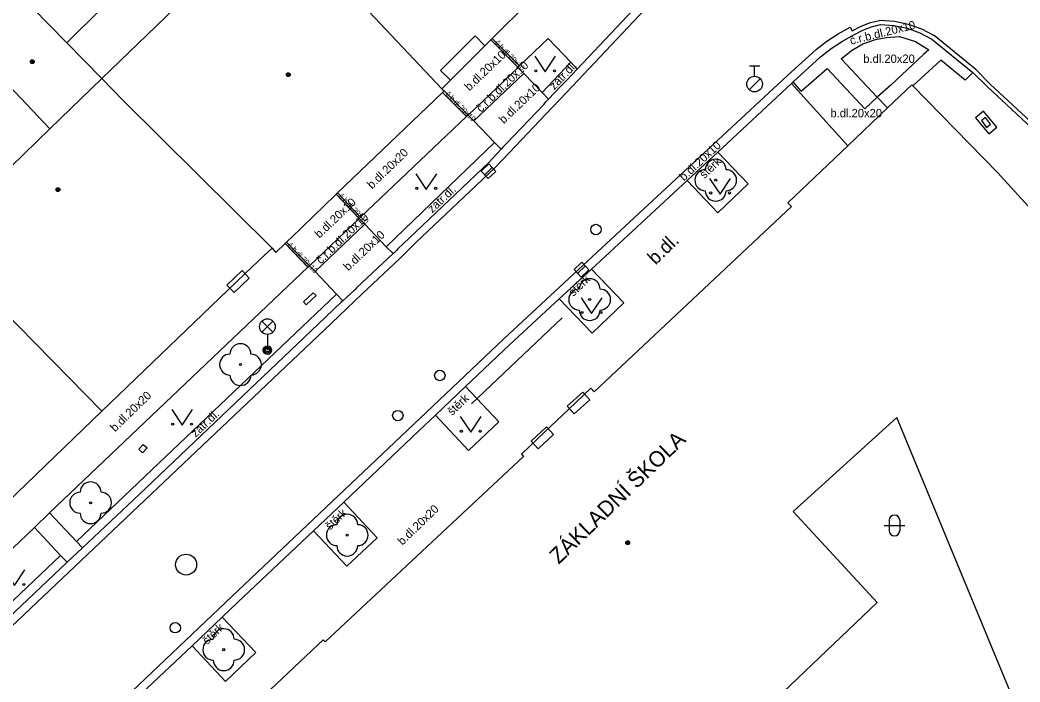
# Model space of a CAD drawing. Extents: x -596229 to -595156, y -1161237 to -1159376.
# Drawn here: x -595820.24 to -595772.39, y -1160436.08 to -1160404.41 of the extents above; entities that cross this region are included whole.
import ezdxf

# ---------------------------------------------------------------- set-up
doc = ezdxf.new("R2010")
doc.units = 0
for name, color, linetype in [('DOP - rozhrani ploch obecne', 7, 'Continuous'), ('Level 22', 7, 'Continuous'), ('Level 24', 7, 'Continuous'), ('Level 27', 7, 'Continuous'), ('Level 28', 7, 'Continuous'), ('Level 33', 7, 'Continuous'), ('Level 36', 7, 'Continuous'), ('Level 39', 7, 'Continuous'), ('neurcene site - povrch.  znaky - skut. stav', 7, 'Continuous'), ('silnoproud - povrch.  znaky a  RIS  skut. velikost', 7, 'Continuous'), ('TM - budovy zdene_ betonove - NP', 7, 'Continuous'), ('TM - budovy zdene_ betonove - VP', 7, 'Continuous'), ('TM - chodniky - VP', 7, 'Continuous'), ('TM - komunikace - VP', 7, 'Continuous'), ('TM - popis objektu', 7, 'Continuous'), ('TM - popis povrchu', 7, 'Continuous'), ('TM - rozhrani mezi zpev. plochami mezi sebou - VP', 7, 'Continuous'), ('TM - vstup do budovy - zdene_ betonove', 7, 'Continuous'), ('TM - vstup do budovy - zdene_ betonove  - shora neviditelny', 7, 'Continuous'), ('TM - zabradli - VP', 7, 'Continuous')]:
    doc.layers.add(name, color=color, linetype=linetype)

msp = doc.modelspace()

# ---------------------------------------------------------------- linework, layer by layer
at = {"layer": 'DOP - rozhrani ploch obecne'}
msp.add_lwpolyline([(-595818, -1160405.5), (-595811.46, -1160399.01)], dxfattribs=at)
at = {"layer": 'Level 22'}
for centre in [(-595786.95, -1160412.08), (-595792.98, -1160417.79), (-595809.69, -1160420.9), (-595816.86, -1160427.51), (-595804.58, -1160429.06), (-595810.49, -1160434.54)]:
    msp.add_circle(centre, 0.05, dxfattribs=at)
for centre, start, end in [((-595786.95, -1160411.58), 0, 180), ((-595787.45, -1160412.08), 90, 270), ((-595786.45, -1160412.08), 270, 90), ((-595786.95, -1160412.58), 180, 0), ((-595792.98, -1160417.29), 0, 180), ((-595793.48, -1160417.79), 90, 270), ((-595792.48, -1160417.79), 270, 90), ((-595792.98, -1160418.29), 180, 0), ((-595809.69, -1160420.4), 0, 180), ((-595810.19, -1160420.9), 90, 270), ((-595809.19, -1160420.9), 270, 90), ((-595809.69, -1160421.4), 180, 0), ((-595816.86, -1160427.01), 0, 180), ((-595817.36, -1160427.51), 90, 270), ((-595816.36, -1160427.51), 270, 90), ((-595816.86, -1160428.01), 180, 0), ((-595804.58, -1160428.56), 0, 180), ((-595805.08, -1160429.06), 90, 270), ((-595804.08, -1160429.06), 270, 90), ((-595804.58, -1160429.56), 180, 0), ((-595810.49, -1160434.04), 0, 180), ((-595810.99, -1160434.54), 90, 270), ((-595809.99, -1160434.54), 270, 90), ((-595810.49, -1160435.04), 180, 0)]:
    msp.add_arc(centre, 0.5, start, end, dxfattribs=at)
at = {"layer": 'Level 24'}
for points in [[(-595774.521, -1160409.094), (-595773.884, -1160409.865), (-595773.499, -1160409.546), (-595774.136, -1160408.775)], [(-595809.992, -1160417.457), (-595809.267, -1160416.768), (-595809.612, -1160416.405), (-595810.337, -1160417.095)], [(-595793.314, -1160422.22), (-595794.057, -1160422.889), (-595793.723, -1160423.26), (-595792.979, -1160422.591)], [(-595795.054, -1160423.884), (-595795.784, -1160424.568), (-595795.442, -1160424.933), (-595794.712, -1160424.249)]]:
    msp.add_lwpolyline(points, close=True, dxfattribs=at)
at = {"layer": 'Level 27'}
for p, q in [((-595798.002, -1160411.822), (-595797.638, -1160411.478)), ((-595793.552, -1160416.532), (-595793.188, -1160416.188))]:
    msp.add_line(p, q, dxfattribs=at)
for points in [[(-595797.83, -1160412.003), (-595797.467, -1160411.66), (-595797.81, -1160411.297), (-595798.173, -1160411.64)], [(-595793.38, -1160416.713), (-595793.017, -1160416.37), (-595793.36, -1160416.007), (-595793.723, -1160416.35)]]:
    msp.add_lwpolyline(points, close=True, dxfattribs=at)
msp.add_circle((-595812.29, -1160430.47), 0.5, dxfattribs=at)
at = {"layer": 'Level 28'}
for p, q in [((-595785.34, -1160406.605), (-595784.84, -1160406.605)), ((-595785.09, -1160407.105), (-595785.09, -1160406.605)), ((-595785.348, -1160407.752), (-595784.818, -1160407.222))]:
    msp.add_line(p, q, dxfattribs=at)
for centre, radius in [((-595785.09, -1160407.48), 0.375), ((-595792.68, -1160414.44), 0.25), ((-595800.15, -1160421.42), 0.25), ((-595802.16, -1160423.34), 0.25), ((-595812.81, -1160433.49), 0.25)]:
    msp.add_circle(centre, radius, dxfattribs=at)
at = {"layer": 'Level 33'}
for p, q in [((-595808.665, -1160419.35), (-595808.135, -1160418.82)), ((-595808.665, -1160418.82), (-595808.135, -1160419.35)), ((-595808.4, -1160419.46), (-595808.4, -1160420.21))]:
    msp.add_line(p, q, dxfattribs=at)
for centre, radius in [((-595808.4, -1160419.085), 0.375), ((-595808.4, -1160420.21), 0.2), ((-595808.4, -1160420.21), 0.145), ((-595808.4, -1160420.21), 0.0876)]:
    msp.add_circle(centre, radius, dxfattribs=at)
at = {"layer": 'Level 36'}
for p, q in [((-595778.896, -1160428.596), (-595777.896, -1160428.596)), ((-595778.646, -1160428.346), (-595778.646, -1160428.846)), ((-595778.146, -1160428.346), (-595778.146, -1160428.846))]:
    msp.add_line(p, q, dxfattribs=at)
for points in [[(-595795.61, -1160406.15), (-595795.11, -1160406.9), (-595794.61, -1160406.15)], [(-595801.3, -1160411.77), (-595800.8, -1160412.52), (-595800.3, -1160411.77)], [(-595787.24, -1160411.99), (-595786.74, -1160412.74), (-595786.24, -1160411.99)], [(-595793.39, -1160417.71), (-595792.89, -1160418.46), (-595792.39, -1160417.71)], [(-595812.98, -1160423.05), (-595812.48, -1160423.8), (-595811.98, -1160423.05)], [(-595799.17, -1160423.39), (-595798.67, -1160424.14), (-595798.17, -1160423.39)], [(-595821, -1160430.72), (-595820.5, -1160431.47), (-595820, -1160430.72)]]:
    msp.add_lwpolyline(points, dxfattribs=at)
for centre in [(-595795.56, -1160406.85), (-595794.661, -1160406.85), (-595801.25, -1160412.47), (-595800.351, -1160412.47), (-595787.19, -1160412.69), (-595786.291, -1160412.69), (-595793.34, -1160418.41), (-595792.441, -1160418.41), (-595812.93, -1160423.75), (-595812.031, -1160423.75), (-595799.12, -1160424.09), (-595798.221, -1160424.09), (-595820.051, -1160431.42)]:
    msp.add_circle(centre, 0.05, dxfattribs=at)
for centre, start, end in [((-595778.396, -1160428.346), 0, 180), ((-595778.396, -1160428.846), 180, 0)]:
    msp.add_arc(centre, 0.25, start, end, dxfattribs=at)
at = {"layer": 'Level 39'}
for centre, radius in [((-595819.65, -1160406.41), 0.09), ((-595819.65, -1160406.41), 0.0398), ((-595807.4, -1160407.03), 0.09), ((-595807.4, -1160407.03), 0.0398), ((-595818.42, -1160412.53), 0.09), ((-595818.42, -1160412.53), 0.0398), ((-595791.16, -1160429.42), 0.09), ((-595791.16, -1160429.42), 0.0398)]:
    msp.add_circle(centre, radius, dxfattribs=at)
at = {"layer": 'neurcene site - povrch.  znaky - skut. stav'}
for points in [[(-595774.04, -1160409.08), (-595774.24, -1160409.23)], [(-595773.8, -1160409.4), (-595774.04, -1160409.08)], [(-595774.24, -1160409.23), (-595774, -1160409.55)], [(-595774, -1160409.55), (-595773.8, -1160409.4)]]:
    msp.add_lwpolyline(points, dxfattribs=at)
at = {"layer": 'silnoproud - povrch.  znaky a  RIS  skut. velikost'}
for points in [[(-595806.21, -1160417.46), (-595806.07, -1160417.6), (-595806.54, -1160418.04), (-595806.68, -1160417.9)], [(-595806.68, -1160417.9), (-595806.21, -1160417.46)], [(-595814.38, -1160425.12), (-595814.56, -1160424.94), (-595814.34, -1160424.72), (-595814.15, -1160424.89)], [(-595814.38, -1160425.12), (-595814.15, -1160424.89)]]:
    msp.add_lwpolyline(points, dxfattribs=at)
at = {"layer": 'TM - budovy zdene_ betonove - NP'}
for points in [[(-595798.46, -1160405.18), (-595797.99, -1160405.65)], [(-595799.64, -1160407.3), (-595800.11, -1160406.83)]]:
    msp.add_lwpolyline(points, dxfattribs=at)
at = {"layer": 'TM - budovy zdene_ betonove - VP'}
for points in [[(-595816.33, -1160407.21), (-595808.05, -1160399.22)], [(-595807.01, -1160400.33), (-595800.05, -1160407.71)], [(-595820.45, -1160402.99), (-595818, -1160405.5)], [(-595797.64, -1160405.3), (-595797.28, -1160404.94)], [(-595816.33, -1160407.21), (-595818, -1160405.5)], [(-595797.99, -1160405.65), (-595799.64, -1160407.3)], [(-595797.99, -1160405.65), (-595797.71, -1160405.37)], [(-595797.71, -1160405.37), (-595797.64, -1160405.3)], [(-595818.81, -1160409.62), (-595820.76, -1160407.56)], [(-595816.33, -1160407.21), (-595818.81, -1160409.62)], [(-595815.3, -1160408.27), (-595816.33, -1160407.21)], [(-595800.05, -1160407.71), (-595799.64, -1160407.3)], [(-595777.57, -1160407.51), (-595778.73, -1160408.62)], [(-595777.52, -1160407.56), (-595777.57, -1160407.51)], [(-595773.45, -1160411.72), (-595777.52, -1160407.56)], [(-595805.04, -1160412.69), (-595800.02, -1160407.88)], [(-595800.05, -1160407.71), (-595799.95, -1160407.81)], [(-595800.02, -1160407.88), (-595799.95, -1160407.81)], [(-595808.18, -1160415.33), (-595815.3, -1160408.27)], [(-595778.73, -1160408.62), (-595780.63, -1160410.43)], [(-595821.93, -1160412.65), (-595818.81, -1160409.62)], [(-595780.63, -1160410.43), (-595783.5, -1160413.16), (-595783.33, -1160413.34), (-595792.76, -1160422.21)], [(-595768.79, -1160416.85), (-595773.45, -1160411.72)], [(-595805.15, -1160412.79), (-595805.11, -1160412.75)], [(-595805.11, -1160412.75), (-595805.04, -1160412.69)], [(-595825.11, -1160414.18), (-595816.32, -1160423.13)], [(-595806.82, -1160414.4), (-595806.74, -1160414.33)], [(-595808.54, -1160415.67), (-595808.18, -1160415.33)], [(-595808.18, -1160415.33), (-595807.99, -1160415.53)], [(-595807.99, -1160415.53), (-595807.55, -1160415.11)], [(-595807.55, -1160415.11), (-595807.48, -1160415.04)], [(-595816.32, -1160423.13), (-595809.48, -1160416.56)], [(-595793.98, -1160423.03), (-595792.93, -1160422.03), (-595792.76, -1160422.21)], [(-595816.32, -1160423.13), (-595824.44, -1160430.95)], [(-595778.28, -1160423.43), (-595783.24, -1160427.93)], [(-595770.5, -1160442.25), (-595778.28, -1160423.43)], [(-595795.13, -1160424.12), (-595796.25, -1160425.18), (-595796.14, -1160425.29), (-595798.1, -1160427.12), (-595805.64, -1160434.16)], [(-595783.24, -1160427.93), (-595779.23, -1160432.28)], [(-595779.23, -1160432.28), (-595788.91, -1160441.51)], [(-595811.42, -1160439.86), (-595811.63, -1160439.63), (-595805.74, -1160434.06)], [(-595805.74, -1160434.06), (-595805.64, -1160434.16)]]:
    msp.add_lwpolyline(points, dxfattribs=at)
at = {"layer": 'TM - chodniky - VP'}
for points in [[(-595796.33, -1160406.61), (-595794.96, -1160405.3), (-595793.88, -1160406.44)], [(-595796.4, -1160406.68), (-595796.33, -1160406.61)], [(-595796.13, -1160406.97), (-595796.4, -1160406.68)], [(-595795.26, -1160407.89), (-595793.88, -1160406.44)], [(-595795.26, -1160407.89), (-595796.13, -1160406.97)], [(-595785.4, -1160412.26), (-595786.85, -1160410.73)], [(-595786.85, -1160413.64), (-595788.32, -1160412.1)], [(-595786.85, -1160413.64), (-595785.4, -1160412.26)], [(-595818.82, -1160428), (-595806.46, -1160416.24)], [(-595806.46, -1160416.24), (-595806.39, -1160416.17)], [(-595806.39, -1160416.17), (-595806.12, -1160416.45)], [(-595806.12, -1160416.45), (-595805.1, -1160417.53)], [(-595791.35, -1160417.94), (-595792.9, -1160416.33)], [(-595817.54, -1160429.36), (-595805.1, -1160417.53)], [(-595792.86, -1160419.39), (-595794.44, -1160417.75)], [(-595792.86, -1160419.39), (-595791.35, -1160417.94)], [(-595798.92, -1160421.95), (-595797.33, -1160423.64)], [(-595800.36, -1160423.32), (-595798.78, -1160425.01)], [(-595797.33, -1160423.64), (-595798.78, -1160425.01)], [(-595804.75, -1160427.48), (-595803.15, -1160429.19), (-595804.6, -1160430.55), (-595806.2, -1160428.85)], [(-595817.54, -1160429.36), (-595818.82, -1160428)], [(-595827.19, -1160435.96), (-595819.55, -1160428.69)], [(-595819.55, -1160428.69), (-595818.3, -1160430.03)], [(-595826.01, -1160437.34), (-595818.3, -1160430.03)], [(-595810.56, -1160432.98), (-595808.95, -1160434.68), (-595810.41, -1160436.06), (-595812, -1160434.35)]]:
    msp.add_lwpolyline(points, dxfattribs=at)
at = {"layer": 'TM - komunikace - VP'}
for points in [[(-595793.58, -1160406.76), (-595789.31, -1160402.23), (-595789.27, -1160402.18), (-595789.12, -1160402.02)], [(-595780.31, -1160405.11), (-595779.91, -1160404.9), (-595779.5, -1160404.74), (-595779.06, -1160404.63)], [(-595779.06, -1160404.63), (-595778.42, -1160404.67), (-595777.79, -1160404.81), (-595777.18, -1160405.03), (-595776.61, -1160405.33)], [(-595781.94, -1160406.18), (-595781.43, -1160405.78), (-595780.88, -1160405.42), (-595780.31, -1160405.11)], [(-595776.61, -1160405.33), (-595774.64, -1160406.93)], [(-595783.25, -1160407.38), (-595781.94, -1160406.18)], [(-595794.95, -1160408.21), (-595794.37, -1160407.6), (-595794.06, -1160407.27), (-595793.58, -1160406.76)], [(-595774.64, -1160406.93), (-595773.95, -1160407.62)], [(-595786.85, -1160410.73), (-595783.32, -1160407.45)], [(-595783.32, -1160407.45), (-595783.25, -1160407.38)], [(-595764.84, -1160418.05), (-595765.33, -1160417.3), (-595767.69, -1160414.12), (-595769.66, -1160411.87), (-595771.38, -1160410.01), (-595773.95, -1160407.62)], [(-595797.13, -1160410.5), (-595797.01, -1160410.37), (-595796.94, -1160410.3), (-595795.18, -1160408.45), (-595795.11, -1160408.38), (-595795.07, -1160408.33), (-595794.95, -1160408.21)], [(-595797.13, -1160410.5), (-595797.21, -1160410.59)], [(-595797.21, -1160410.59), (-595797.81, -1160411.23), (-595801.62, -1160414.85)], [(-595788.32, -1160412.1), (-595786.85, -1160410.73)], [(-595792.9, -1160416.33), (-595788.32, -1160412.1)], [(-595801.62, -1160414.85), (-595802.16, -1160415.37), (-595802.23, -1160415.44), (-595802.34, -1160415.55), (-595802.39, -1160415.59)], [(-595802.39, -1160415.59), (-595804.13, -1160417.23), (-595804.22, -1160417.32), (-595804.79, -1160417.85)], [(-595794.44, -1160417.75), (-595792.9, -1160416.33)], [(-595804.79, -1160417.85), (-595804.88, -1160417.93), (-595805.97, -1160418.96), (-595814.54, -1160427.11), (-595817.25, -1160429.67)], [(-595798.92, -1160421.95), (-595796.81, -1160419.95), (-595794.44, -1160417.75)], [(-595800.36, -1160423.32), (-595798.92, -1160421.95)], [(-595804.75, -1160427.48), (-595801.14, -1160424.05), (-595800.36, -1160423.32)], [(-595806.2, -1160428.85), (-595804.75, -1160427.48)], [(-595810.56, -1160432.98), (-595809.81, -1160432.27), (-595806.2, -1160428.85)], [(-595817.25, -1160429.67), (-595817.98, -1160430.36)], [(-595817.98, -1160430.36), (-595824.88, -1160436.89), (-595825.58, -1160437.55), (-595825.7, -1160437.66)], [(-595812, -1160434.35), (-595810.56, -1160432.98)], [(-595814.54, -1160436.75), (-595814.41, -1160436.62), (-595812, -1160434.35)]]:
    msp.add_lwpolyline(points, dxfattribs=at)
at = {"layer": 'TM - rozhrani mezi zpev. plochami mezi sebou - VP'}
for points in [[(-595788.4, -1160401.84), (-595789.02, -1160402.5), (-595794.08, -1160407.87), (-595794.78, -1160408.6), (-595796.84, -1160410.77), (-595797.53, -1160411.51), (-595801.31, -1160415.08), (-595802.07, -1160415.83), (-595803.86, -1160417.52), (-595804.6, -1160418.22), (-595805.69, -1160419.25)], [(-595782.15, -1160405.83), (-595781.63, -1160405.43), (-595781.09, -1160405.08), (-595780.52, -1160404.76)], [(-595780.52, -1160404.76), (-595780.42, -1160404.93)], [(-595780.42, -1160404.93), (-595779.99, -1160404.71), (-595779.54, -1160404.54), (-595779.12, -1160404.44), (-595779.08, -1160404.43)], [(-595779.08, -1160404.43), (-595778.4, -1160404.47), (-595777.74, -1160404.61), (-595777.1, -1160404.84), (-595776.5, -1160405.16)], [(-595780.94, -1160406.27), (-595780.45, -1160405.88), (-595779.91, -1160405.56), (-595779.3, -1160405.35), (-595778.79, -1160405.25), (-595778.15, -1160405.2), (-595777.39, -1160405.45), (-595776.76, -1160405.84), (-595777, -1160406.06), (-595778.56, -1160407.52), (-595779.22, -1160408.11)], [(-595758.66, -1160429.94), (-595758.84, -1160429.49), (-595760.5, -1160425.64), (-595761.34, -1160423.92), (-595762.73, -1160421.23), (-595763.62, -1160419.71), (-595764.67, -1160417.94), (-595765.17, -1160417.19), (-595767.53, -1160413.99), (-595769.51, -1160411.74), (-595771.24, -1160409.87), (-595773.81, -1160407.48), (-595774.5, -1160406.78), (-595776.5, -1160405.16)], [(-595797.71, -1160405.37), (-595796.4, -1160406.68)], [(-595797.64, -1160405.3), (-595796.33, -1160406.61)], [(-595801.41, -1160423.76), (-595797.08, -1160419.66), (-595783.51, -1160407.07), (-595782.15, -1160405.83)], [(-595796.4, -1160406.68), (-595798.8, -1160408.96)], [(-595793.88, -1160406.44), (-595793.58, -1160406.76)], [(-595779.22, -1160408.11), (-595780.94, -1160406.27)], [(-595774.64, -1160406.93), (-595775.02, -1160407.29), (-595776.18, -1160406.33), (-595777.52, -1160407.56)], [(-595798.52, -1160409.24), (-595796.13, -1160406.97)], [(-595782.86, -1160407.82), (-595781.62, -1160406.73), (-595779.81, -1160408.66), (-595779.22, -1160408.11)], [(-595783.32, -1160407.45), (-595780.63, -1160410.43)], [(-595782.86, -1160407.82), (-595783.25, -1160407.38)], [(-595800.02, -1160407.88), (-595798.87, -1160409.03)], [(-595799.95, -1160407.81), (-595798.8, -1160408.96)], [(-595794.95, -1160408.21), (-595795.26, -1160407.89)], [(-595779.22, -1160408.11), (-595778.73, -1160408.62)], [(-595798.87, -1160409.03), (-595803.94, -1160413.84)], [(-595798.8, -1160408.96), (-595798.87, -1160409.03)], [(-595798.52, -1160409.24), (-595798.8, -1160408.96)], [(-595797.53, -1160410.27), (-595798.52, -1160409.24)], [(-595802.71, -1160415.26), (-595797.53, -1160410.27)], [(-595797.21, -1160410.59), (-595797.53, -1160410.27)], [(-595805.11, -1160412.75), (-595804.01, -1160413.91)], [(-595805.04, -1160412.69), (-595803.94, -1160413.84)], [(-595803.94, -1160413.84), (-595804.01, -1160413.91)], [(-595804.01, -1160413.91), (-595806.39, -1160416.17)], [(-595806.12, -1160416.45), (-595803.74, -1160414.19)], [(-595804.01, -1160413.91), (-595803.74, -1160414.19)], [(-595803.74, -1160414.19), (-595802.71, -1160415.26)], [(-595807.55, -1160415.11), (-595806.46, -1160416.24)], [(-595807.48, -1160415.04), (-595806.39, -1160416.17)], [(-595802.71, -1160415.26), (-595802.39, -1160415.59)], [(-595805.1, -1160417.53), (-595804.79, -1160417.85)], [(-595805.69, -1160419.25), (-595814.27, -1160427.39), (-595824.61, -1160437.18), (-595825.35, -1160437.87), (-595828.04, -1160440.45), (-595838.4, -1160450.25)], [(-595869.56, -1160489.25), (-595868.86, -1160488.53), (-595862.57, -1160482.07), (-595861.19, -1160480.66), (-595860.49, -1160479.92), (-595858.35, -1160477.75), (-595857.62, -1160477.05), (-595850.36, -1160470.17), (-595839.51, -1160459.86), (-595838.78, -1160459.18), (-595836.94, -1160457.43), (-595836.22, -1160456.75), (-595835.48, -1160456.05), (-595833.34, -1160454.03), (-595832.61, -1160453.34), (-595827.54, -1160448.53), (-595826.81, -1160447.84), (-595824.54, -1160445.68), (-595823.81, -1160444.99), (-595810.08, -1160431.98), (-595801.41, -1160423.76)], [(-595819.55, -1160428.69), (-595818.82, -1160428)], [(-595817.25, -1160429.67), (-595817.54, -1160429.36)], [(-595818.3, -1160430.03), (-595817.98, -1160430.36)]]:
    msp.add_lwpolyline(points, dxfattribs=at)
at = {"layer": 'TM - vstup do budovy - zdene_ betonove'}
for points in [[(-595797.28, -1160404.94), (-595796.25, -1160403.91)], [(-595806.74, -1160414.33), (-595805.15, -1160412.79)], [(-595807.48, -1160415.04), (-595806.82, -1160414.4)], [(-595809.48, -1160416.56), (-595808.54, -1160415.67)], [(-595795.13, -1160424.12), (-595793.98, -1160423.03)]]:
    msp.add_lwpolyline(points, dxfattribs=at)
at = {"layer": 'TM - vstup do budovy - zdene_ betonove  - shora neviditelny'}
msp.add_lwpolyline([(-595800.11, -1160406.83), (-595798.46, -1160405.18)], dxfattribs=at)
at = {"layer": 'TM - zabradli - VP'}
msp.add_lwpolyline([(-595798.63, -1160422.77), (-595794.29, -1160418.66)], dxfattribs=at)

# ---------------------------------------------------------------- texts
at = {"layer": 'TM - popis objektu'}
msp.add_text('ZÁKLADNÍ ŠKOLA', height=0.75, rotation=44.0435, dxfattribs=at).set_placement((-595794.46, -1160430.48))
at = {"layer": 'TM - popis povrchu'}
for s, height, rotation, p in [('č.r.b.dl.20x10', 0.4, 14, (-595780.48, -1160405.6)), ('č.b.dl.20x10', 0.25, 314, (-595797.53, -1160405.52)), ('b.dl.20x10', 0.4, 43.603, (-595798.74, -1160407.83)), ('b.dl.20x20', 0.4, 0.0461, (-595779.89, -1160406.47)), ('č.r.b.dl.20x10', 0.4, 44, (-595798.18, -1160408.86)), ('zatr.dl.', 0.4, 46, (-595794.67, -1160407.78)), ('b.dl.20x10', 0.4, 43.603, (-595797.09, -1160409.4)), ('č.b.dl.20x10', 0.25, 315, (-595799.9, -1160407.98)), ('b.dl.20x20', 0.4, 0.0461, (-595781.46, -1160409.07)), ('b.dl.20x10', 0.4, 42.8134, (-595788.47, -1160412.14)), ('b.dl.20x20', 0.4, 44.0852, (-595803.4, -1160412.52)), ('štěrk', 0.4, 43.696, (-595787.49, -1160412.03)), ('zatr.dl.', 0.4, 43.2282, (-595800.51, -1160413.67)), ('b.dl.20x10', 0.4, 43.603, (-595805.91, -1160414.88)), ('č.b.dl.20x10', 0.25, 314, (-595805, -1160412.86)), ('č.r.b.dl.20x10', 0.4, 44, (-595805.84, -1160416.12)), ('b.dl.20x10', 0.4, 43.603, (-595804.53, -1160416.44)), ('b.dl.', 0.65, 44, (-595789.83, -1160416.16)), ('č.b.dl.20x10', 0.25, 314, (-595807.44, -1160415.21)), ('štěrk', 0.4, 43.696, (-595793.76, -1160417.66)), ('b.dl.20x20', 0.4, 44.0852, (-595815.69, -1160424.14)), ('štěrk', 0.4, 43.696, (-595799.56, -1160423.36)), ('zatr.dl.', 0.4, 43.2282, (-595811.83, -1160424.4)), ('b.dl.20x20', 0.4, 44.0852, (-595801.94, -1160429.57)), ('štěrk', 0.4, 43.696, (-595805.4, -1160428.84)), ('štěrk', 0.4, 43.696, (-595811.28, -1160434.32))]:
    msp.add_text(s, height=height, rotation=rotation, dxfattribs=at).set_placement(p)

doc.saveas('drawing.dxf')
